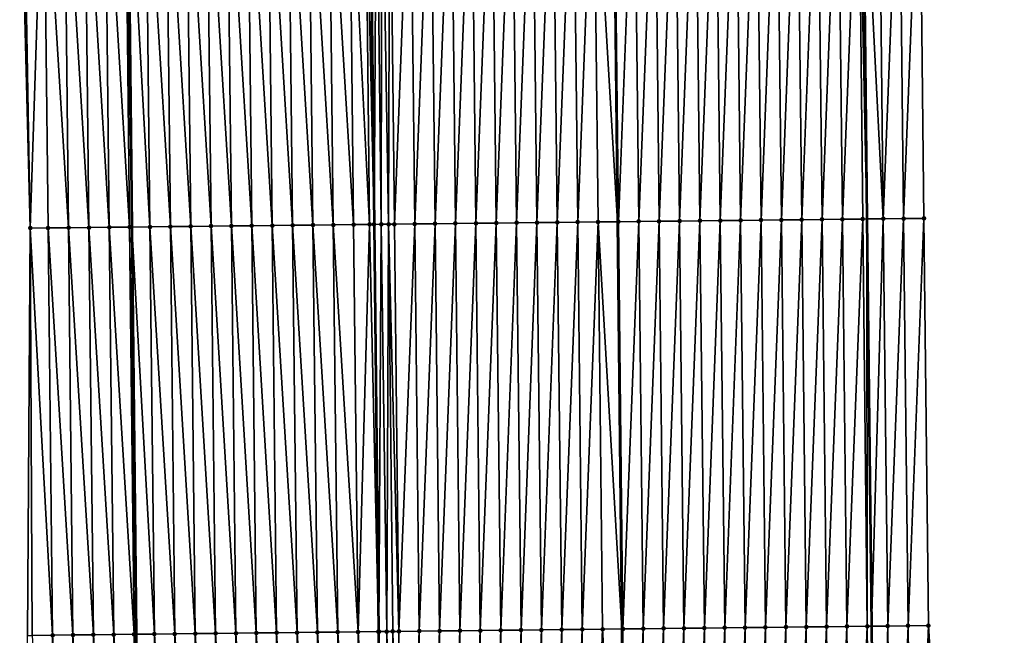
# Model space of a CAD drawing. Header units: feet. Extents: x 2010743 to 2022806, y 818705 to 837694.
# Tile 423 of 531: x 2011427 to 2011475, y 833493 to 833523. Entities that reach past the tile are written whole.
import ezdxf

# ---------------------------------------------------------------- set-up
doc = ezdxf.new("R2010")
doc.units = ezdxf.units.FT
doc.header["$MEASUREMENT"] = 0
for name, color, linetype, lineweight in [('EP_Travel Lane', 172, 'Continuous', 53), ('Road Shots', 141, 'Continuous', 100), ('STRIPING', 60, 'Continuous', 53)]:
    doc.layers.add(name, color=color, linetype=linetype, lineweight=lineweight)
doc.layers.add('I-77-MM17-21_NB-Surface-Border', color=7, linetype='Continuous')
doc.layers.add('I-77-MM17-21_NB-Surface-TIN', color=7, linetype='Continuous')

msp = doc.modelspace()

# ---------------------------------------------------------------- linework, layer by layer
at = {"layer": 'EP_Travel Lane'}
for points in [[(2011467.935, 833533.334, 291.789), (2011468.152, 833513.335, 291.797), (2011468.37, 833493.336, 291.825), (2011468.587, 833473.338, 291.882), (2011468.805, 833453.339, 291.962), (2011469.022, 833433.34, 292.039), (2011469.236, 833413.331, 292.096), (2011469.445, 833393.332, 292.206), (2011469.654, 833373.334, 292.355), (2011469.863, 833353.336, 292.527), (2011470.072, 833333.338, 292.748), (2011470.281, 833313.339, 292.886), (2011470.49, 833293.34, 292.963), (2011470.699, 833273.342, 293.131)], [(2011431.847, 833532.939, 292.065), (2011432.064, 833512.94, 292.102), (2011432.282, 833492.941, 292.104), (2011432.499, 833472.942, 292.166), (2011432.717, 833452.943, 292.243), (2011432.934, 833432.945, 292.317), (2011433.148, 833412.95, 292.397), (2011433.357, 833392.951, 292.521), (2011433.566, 833372.953, 292.667), (2011433.775, 833352.954, 292.792), (2011433.984, 833332.956, 292.983), (2011434.193, 833312.958, 293.165), (2011434.402, 833292.959, 293.292), (2011434.611, 833272.961, 293.432)]]:
    msp.add_polyline3d(points, dxfattribs=at)
at = {"layer": 'I-77-MM17-21_NB-Surface-Border', "color": 3, "linetype": 'Continuous', "lineweight": -3}
for points in [[(2011470.732, 833533.365, 291.699), (2011470.951, 833513.366, 291.699), (2011471.171, 833493.367, 291.714), (2011472.39, 833473.379, 291.724), (2011472.609, 833453.38, 291.81), (2011473.829, 833433.393, 291.851), (2011474.046, 833413.381, 291.923), (2011474.259, 833393.382, 292.017), (2011474.471, 833373.383, 292.172), (2011474.684, 833353.385, 292.357), (2011474.897, 833333.388, 292.558), (2011474.11, 833313.379, 292.728), (2011474.323, 833293.38, 292.814), (2011474.535, 833273.382, 292.978)], [(2011429.457, 833272.905, 293.298), (2011428.829, 833292.899, 293.151), (2011428.359, 833312.894, 292.999), (2011427.965, 833332.89, 292.804), (2011427.687, 833352.888, 292.606), (2011427.474, 833372.886, 292.49), (2011427.261, 833392.885, 292.347), (2011427.049, 833412.883, 292.227), (2011426.832, 833432.877, 292.127), (2011426.698, 833452.877, 292.048), (2011426.817, 833472.88, 291.984), (2011426.942, 833492.882, 291.94), (2011427.076, 833512.885, 291.937), (2011426.557, 833532.88, 291.895)]]:
    msp.add_polyline3d(points, dxfattribs=at)
at = {"layer": 'I-77-MM17-21_NB-Surface-TIN', "color": 128, "linetype": 'Continuous', "lineweight": -3}
for points in [[(2011460.952, 833513.256, 291.946), (2011461.732, 833533.266, 291.909), (2011460.732, 833533.255, 291.927)], [(2011460.952, 833513.256, 291.946), (2011461.952, 833513.267, 291.928), (2011461.732, 833533.266, 291.909)], [(2011461.952, 833513.267, 291.928), (2011462.732, 833533.277, 291.892), (2011461.732, 833533.266, 291.909)], [(2011461.952, 833513.267, 291.928), (2011462.952, 833513.278, 291.912), (2011462.732, 833533.277, 291.892)], [(2011462.952, 833513.278, 291.912), (2011463.732, 833533.288, 291.875), (2011462.732, 833533.277, 291.892)], [(2011463.952, 833513.289, 291.895), (2011463.732, 833533.288, 291.875), (2011462.952, 833513.278, 291.912)], [(2011463.952, 833513.289, 291.895), (2011464.732, 833533.299, 291.857), (2011463.732, 833533.288, 291.875)], [(2011463.952, 833513.289, 291.895), (2011464.952, 833513.3, 291.878), (2011464.732, 833533.299, 291.857)], [(2011464.952, 833513.3, 291.878), (2011465.732, 833533.31, 291.839), (2011464.732, 833533.299, 291.857)], [(2011464.952, 833513.3, 291.878), (2011465.952, 833513.311, 291.859), (2011465.732, 833533.31, 291.839)], [(2011465.952, 833513.311, 291.859), (2011466.732, 833533.321, 291.818), (2011465.732, 833533.31, 291.839)], [(2011465.952, 833513.311, 291.859), (2011466.952, 833513.322, 291.834), (2011466.732, 833533.321, 291.818)], [(2011466.952, 833513.322, 291.834), (2011467.732, 833533.332, 291.794), (2011466.732, 833533.321, 291.818)], [(2011466.952, 833513.322, 291.834), (2011467.951, 833513.333, 291.803), (2011467.732, 833533.332, 291.794)], [(2011467.732, 833533.332, 291.794), (2011468.152, 833513.335, 291.797), (2011467.935, 833533.334, 291.789)], [(2011467.951, 833513.333, 291.803), (2011468.152, 833513.335, 291.797), (2011467.732, 833533.332, 291.794)], [(2011468.951, 833513.344, 291.772), (2011468.732, 833533.343, 291.768), (2011467.935, 833533.334, 291.789)], [(2011468.951, 833513.344, 291.772), (2011467.935, 833533.334, 291.789), (2011468.152, 833513.335, 291.797)], [(2011468.951, 833513.344, 291.772), (2011469.732, 833533.354, 291.735), (2011468.732, 833533.343, 291.768)], [(2011468.951, 833513.344, 291.772), (2011469.951, 833513.355, 291.739), (2011469.732, 833533.354, 291.735)], [(2011469.951, 833513.355, 291.739), (2011470.732, 833533.365, 291.699), (2011469.732, 833533.354, 291.735)], [(2011469.951, 833513.355, 291.739), (2011470.951, 833513.366, 291.699), (2011470.732, 833533.365, 291.699)], [(2011427.076, 833512.885, 291.937), (2011426.735, 833532.882, 291.901), (2011426.557, 833532.88, 291.895)], [(2011427.076, 833512.885, 291.937), (2011427.734, 833532.893, 291.935), (2011426.735, 833532.882, 291.901)], [(2011427.954, 833512.894, 291.97), (2011427.734, 833532.893, 291.935), (2011427.076, 833512.885, 291.937)], [(2011428.954, 833512.905, 292.008), (2011428.734, 833532.904, 291.972), (2011427.734, 833532.893, 291.935)], [(2011427.954, 833512.894, 291.97), (2011428.954, 833512.905, 292.008), (2011427.734, 833532.893, 291.935)], [(2011429.954, 833512.917, 292.043), (2011429.734, 833532.915, 292.007), (2011428.734, 833532.904, 291.972)], [(2011428.954, 833512.905, 292.008), (2011429.954, 833512.917, 292.043), (2011428.734, 833532.904, 291.972)], [(2011430.954, 833512.928, 292.076), (2011430.734, 833532.926, 292.042), (2011429.734, 833532.915, 292.007)], [(2011429.954, 833512.917, 292.043), (2011430.954, 833512.928, 292.076), (2011429.734, 833532.915, 292.007)], [(2011431.954, 833512.939, 292.101), (2011431.734, 833532.937, 292.063), (2011430.734, 833532.926, 292.042)], [(2011430.954, 833512.928, 292.076), (2011431.954, 833512.939, 292.101), (2011430.734, 833532.926, 292.042)], [(2011431.734, 833532.937, 292.063), (2011432.064, 833512.94, 292.102), (2011431.847, 833532.939, 292.065)], [(2011431.954, 833512.939, 292.101), (2011432.064, 833512.94, 292.102), (2011431.734, 833532.937, 292.063)], [(2011432.954, 833512.95, 292.112), (2011432.734, 833532.948, 292.076), (2011431.847, 833532.939, 292.065)], [(2011432.954, 833512.95, 292.112), (2011431.847, 833532.939, 292.065), (2011432.064, 833512.94, 292.102)], [(2011433.954, 833512.961, 292.126), (2011433.734, 833532.959, 292.092), (2011432.734, 833532.948, 292.076)], [(2011432.954, 833512.95, 292.112), (2011433.954, 833512.961, 292.126), (2011432.734, 833532.948, 292.076)], [(2011434.953, 833512.972, 292.141), (2011434.734, 833532.97, 292.106), (2011433.734, 833532.959, 292.092)], [(2011433.954, 833512.961, 292.126), (2011434.953, 833512.972, 292.141), (2011433.734, 833532.959, 292.092)], [(2011435.953, 833512.983, 292.15), (2011435.734, 833532.981, 292.116), (2011434.734, 833532.97, 292.106)], [(2011434.953, 833512.972, 292.141), (2011435.953, 833512.983, 292.15), (2011434.734, 833532.97, 292.106)], [(2011436.953, 833512.993, 292.157), (2011436.734, 833532.992, 292.126), (2011435.734, 833532.981, 292.116)], [(2011435.953, 833512.983, 292.15), (2011436.953, 833512.993, 292.157), (2011435.734, 833532.981, 292.116)], [(2011437.953, 833513.004, 292.164), (2011437.734, 833533.003, 292.137), (2011436.734, 833532.992, 292.126)], [(2011436.953, 833512.993, 292.157), (2011437.953, 833513.004, 292.164), (2011436.734, 833532.992, 292.126)], [(2011438.953, 833513.015, 292.172), (2011438.734, 833533.014, 292.145), (2011437.734, 833533.003, 292.137)], [(2011437.953, 833513.004, 292.164), (2011438.953, 833513.015, 292.172), (2011437.734, 833533.003, 292.137)], [(2011439.953, 833513.026, 292.183), (2011439.734, 833533.025, 292.155), (2011438.734, 833533.014, 292.145)], [(2011438.953, 833513.015, 292.172), (2011439.953, 833513.026, 292.183), (2011438.734, 833533.014, 292.145)], [(2011440.953, 833513.037, 292.195), (2011440.734, 833533.036, 292.17), (2011439.734, 833533.025, 292.155)], [(2011439.953, 833513.026, 292.183), (2011440.953, 833513.037, 292.195), (2011439.734, 833533.025, 292.155)], [(2011441.953, 833513.048, 292.212), (2011441.734, 833533.047, 292.188), (2011440.734, 833533.036, 292.17)], [(2011440.953, 833513.037, 292.195), (2011441.953, 833513.048, 292.212), (2011440.734, 833533.036, 292.17)], [(2011442.953, 833513.059, 292.226), (2011442.734, 833533.058, 292.205), (2011441.734, 833533.047, 292.188)], [(2011441.953, 833513.048, 292.212), (2011442.953, 833513.059, 292.226), (2011441.734, 833533.047, 292.188)], [(2011443.735, 833513.068, 292.233), (2011443.524, 833533.067, 292.214), (2011442.734, 833533.058, 292.205)], [(2011442.953, 833513.059, 292.226), (2011443.735, 833513.068, 292.233), (2011442.734, 833533.058, 292.205)], [(2011443.524, 833533.067, 292.214), (2011443.953, 833513.07, 292.234), (2011443.734, 833533.069, 292.215)], [(2011443.735, 833513.068, 292.233), (2011443.953, 833513.07, 292.234), (2011443.524, 833533.067, 292.214)], [(2011444.072, 833533.073, 292.216), (2011443.734, 833533.069, 292.215), (2011443.953, 833513.07, 292.234)], [(2011444.311, 833513.074, 292.235), (2011444.072, 833533.073, 292.216), (2011443.953, 833513.07, 292.234)], [(2011444.311, 833513.074, 292.235), (2011444.34, 833533.076, 292.216), (2011444.072, 833533.073, 292.216)], [(2011444.311, 833513.074, 292.235), (2011444.665, 833513.078, 292.234), (2011444.34, 833533.076, 292.216)], [(2011444.665, 833513.078, 292.234), (2011444.733, 833533.08, 292.212), (2011444.34, 833533.076, 292.216)], [(2011444.665, 833513.078, 292.234), (2011444.953, 833513.081, 292.232), (2011444.733, 833533.08, 292.212)], [(2011444.953, 833513.081, 292.232), (2011445.733, 833533.091, 292.196), (2011444.733, 833533.08, 292.212)], [(2011444.953, 833513.081, 292.232), (2011445.953, 833513.092, 292.218), (2011445.733, 833533.091, 292.196)], [(2011445.953, 833513.092, 292.218), (2011446.733, 833533.102, 292.179), (2011445.733, 833533.091, 292.196)], [(2011445.953, 833513.092, 292.218), (2011446.953, 833513.103, 292.201), (2011446.733, 833533.102, 292.179)], [(2011446.953, 833513.103, 292.201), (2011447.733, 833533.113, 292.16), (2011446.733, 833533.102, 292.179)], [(2011446.953, 833513.103, 292.201), (2011447.953, 833513.114, 292.183), (2011447.733, 833533.113, 292.16)], [(2011447.953, 833513.114, 292.183), (2011448.733, 833533.124, 292.143), (2011447.733, 833533.113, 292.16)], [(2011447.953, 833513.114, 292.183), (2011448.953, 833513.125, 292.167), (2011448.733, 833533.124, 292.143)], [(2011448.953, 833513.125, 292.167), (2011449.733, 833533.135, 292.129), (2011448.733, 833533.124, 292.143)], [(2011448.953, 833513.125, 292.167), (2011449.953, 833513.136, 292.152), (2011449.733, 833533.135, 292.129)], [(2011449.953, 833513.136, 292.152), (2011450.733, 833533.146, 292.113), (2011449.733, 833533.135, 292.129)], [(2011449.953, 833513.136, 292.152), (2011450.952, 833513.147, 292.135), (2011450.733, 833533.146, 292.113)], [(2011450.952, 833513.147, 292.135), (2011451.733, 833533.157, 292.096), (2011450.733, 833533.146, 292.113)], [(2011450.952, 833513.147, 292.135), (2011451.952, 833513.158, 292.118), (2011451.733, 833533.157, 292.096)], [(2011451.952, 833513.158, 292.118), (2011452.733, 833533.168, 292.082), (2011451.733, 833533.157, 292.096)], [(2011451.952, 833513.158, 292.118), (2011452.952, 833513.169, 292.105), (2011452.733, 833533.168, 292.082)], [(2011452.952, 833513.169, 292.105), (2011453.733, 833533.179, 292.071), (2011452.733, 833533.168, 292.082)], [(2011452.952, 833513.169, 292.105), (2011453.952, 833513.18, 292.094), (2011453.733, 833533.179, 292.071)], [(2011453.952, 833513.18, 292.094), (2011454.733, 833533.19, 292.058), (2011453.733, 833533.179, 292.071)], [(2011453.952, 833513.18, 292.094), (2011454.952, 833513.191, 292.082), (2011454.733, 833533.19, 292.058)], [(2011454.733, 833533.19, 292.058), (2011455.909, 833513.201, 292.061), (2011455.692, 833533.2, 292.038)], [(2011454.952, 833513.191, 292.082), (2011455.909, 833513.201, 292.061), (2011454.733, 833533.19, 292.058)], [(2011455.952, 833513.202, 292.06), (2011455.733, 833533.201, 292.038), (2011455.692, 833533.2, 292.038)], [(2011455.952, 833513.202, 292.06), (2011455.692, 833533.2, 292.038), (2011455.909, 833513.201, 292.061)], [(2011455.952, 833513.202, 292.06), (2011456.733, 833533.212, 292.012), (2011455.733, 833533.201, 292.038)], [(2011455.952, 833513.202, 292.06), (2011456.952, 833513.213, 292.032), (2011456.733, 833533.212, 292.012)], [(2011456.952, 833513.213, 292.032), (2011457.733, 833533.222, 291.985), (2011456.733, 833533.212, 292.012)], [(2011456.952, 833513.213, 292.032), (2011457.952, 833513.224, 292.005), (2011457.733, 833533.222, 291.985)], [(2011457.952, 833513.224, 292.005), (2011458.733, 833533.233, 291.962), (2011457.733, 833533.222, 291.985)], [(2011457.952, 833513.224, 292.005), (2011458.952, 833513.235, 291.985), (2011458.733, 833533.233, 291.962)], [(2011458.952, 833513.235, 291.985), (2011459.733, 833533.244, 291.944), (2011458.733, 833533.233, 291.962)], [(2011458.952, 833513.235, 291.985), (2011459.952, 833513.246, 291.966), (2011459.733, 833533.244, 291.944)], [(2011459.952, 833513.246, 291.966), (2011460.732, 833533.255, 291.927), (2011459.733, 833533.244, 291.944)], [(2011459.952, 833513.246, 291.966), (2011460.952, 833513.256, 291.946), (2011460.732, 833533.255, 291.927)], [(2011434.173, 833492.962, 292.125), (2011433.954, 833512.961, 292.126), (2011432.954, 833512.95, 292.112)], [(2011435.173, 833492.973, 292.14), (2011434.953, 833512.972, 292.141), (2011433.954, 833512.961, 292.126)], [(2011434.173, 833492.962, 292.125), (2011435.173, 833492.973, 292.14), (2011433.954, 833512.961, 292.126)], [(2011436.173, 833492.984, 292.153), (2011435.953, 833512.983, 292.15), (2011434.953, 833512.972, 292.141)], [(2011435.173, 833492.973, 292.14), (2011436.173, 833492.984, 292.153), (2011434.953, 833512.972, 292.141)], [(2011437.173, 833492.995, 292.163), (2011436.953, 833512.993, 292.157), (2011435.953, 833512.983, 292.15)], [(2011436.173, 833492.984, 292.153), (2011437.173, 833492.995, 292.163), (2011435.953, 833512.983, 292.15)], [(2011438.173, 833493.006, 292.174), (2011437.953, 833513.004, 292.164), (2011436.953, 833512.993, 292.157)], [(2011437.173, 833492.995, 292.163), (2011438.173, 833493.006, 292.174), (2011436.953, 833512.993, 292.157)], [(2011439.173, 833493.017, 292.184), (2011438.953, 833513.015, 292.172), (2011437.953, 833513.004, 292.164)], [(2011438.173, 833493.006, 292.174), (2011439.173, 833493.017, 292.184), (2011437.953, 833513.004, 292.164)], [(2011440.173, 833493.028, 292.192), (2011439.953, 833513.026, 292.183), (2011438.953, 833513.015, 292.172)], [(2011439.173, 833493.017, 292.184), (2011440.173, 833493.028, 292.192), (2011438.953, 833513.015, 292.172)], [(2011441.173, 833493.039, 292.205), (2011440.953, 833513.037, 292.195), (2011439.953, 833513.026, 292.183)], [(2011440.173, 833493.028, 292.192), (2011441.173, 833493.039, 292.205), (2011439.953, 833513.026, 292.183)], [(2011442.172, 833493.05, 292.22), (2011441.953, 833513.048, 292.212), (2011440.953, 833513.037, 292.195)], [(2011441.173, 833493.039, 292.205), (2011442.172, 833493.05, 292.22), (2011440.953, 833513.037, 292.195)], [(2011443.172, 833493.061, 292.236), (2011442.953, 833513.059, 292.226), (2011441.953, 833513.048, 292.212)], [(2011442.172, 833493.05, 292.22), (2011443.172, 833493.061, 292.236), (2011441.953, 833513.048, 292.212)], [(2011443.172, 833493.061, 292.236), (2011443.735, 833513.068, 292.233), (2011442.953, 833513.059, 292.226)], [(2011443.172, 833493.061, 292.236), (2011444.172, 833493.072, 292.249), (2011443.735, 833513.068, 292.233)], [(2011443.735, 833513.068, 292.233), (2011444.172, 833493.072, 292.249), (2011443.953, 833513.07, 292.234)], [(2011444.193, 833493.072, 292.249), (2011444.311, 833513.074, 292.235), (2011443.953, 833513.07, 292.234)], [(2011444.193, 833493.072, 292.249), (2011443.953, 833513.07, 292.234), (2011444.172, 833493.072, 292.249)], [(2011444.193, 833493.072, 292.249), (2011444.574, 833493.076, 292.25), (2011444.311, 833513.074, 292.235)], [(2011444.574, 833493.076, 292.25), (2011444.665, 833513.078, 292.234), (2011444.311, 833513.074, 292.235)], [(2011444.574, 833493.076, 292.25), (2011444.873, 833493.079, 292.25), (2011444.665, 833513.078, 292.234)], [(2011445.172, 833493.083, 292.248), (2011444.953, 833513.081, 292.232), (2011444.665, 833513.078, 292.234)], [(2011444.873, 833493.079, 292.25), (2011445.172, 833493.083, 292.248), (2011444.665, 833513.078, 292.234)], [(2011445.172, 833493.083, 292.248), (2011445.953, 833513.092, 292.218), (2011444.953, 833513.081, 292.232)], [(2011445.172, 833493.083, 292.248), (2011446.172, 833493.094, 292.234), (2011445.953, 833513.092, 292.218)], [(2011446.172, 833493.094, 292.234), (2011446.953, 833513.103, 292.201), (2011445.953, 833513.092, 292.218)], [(2011446.172, 833493.094, 292.234), (2011447.172, 833493.104, 292.217), (2011446.953, 833513.103, 292.201)], [(2011447.172, 833493.104, 292.217), (2011447.953, 833513.114, 292.183), (2011446.953, 833513.103, 292.201)], [(2011447.172, 833493.104, 292.217), (2011448.172, 833493.115, 292.201), (2011447.953, 833513.114, 292.183)], [(2011448.172, 833493.115, 292.201), (2011448.953, 833513.125, 292.167), (2011447.953, 833513.114, 292.183)], [(2011448.172, 833493.115, 292.201), (2011449.172, 833493.126, 292.187), (2011448.953, 833513.125, 292.167)], [(2011449.172, 833493.126, 292.187), (2011449.953, 833513.136, 292.152), (2011448.953, 833513.125, 292.167)], [(2011449.172, 833493.126, 292.187), (2011450.172, 833493.137, 292.173), (2011449.953, 833513.136, 292.152)], [(2011450.172, 833493.137, 292.173), (2011450.952, 833513.147, 292.135), (2011449.953, 833513.136, 292.152)], [(2011450.172, 833493.137, 292.173), (2011451.172, 833493.148, 292.158), (2011450.952, 833513.147, 292.135)], [(2011451.172, 833493.148, 292.158), (2011451.952, 833513.158, 292.118), (2011450.952, 833513.147, 292.135)], [(2011451.172, 833493.148, 292.158), (2011452.172, 833493.159, 292.142), (2011451.952, 833513.158, 292.118)], [(2011452.172, 833493.159, 292.142), (2011452.952, 833513.169, 292.105), (2011451.952, 833513.158, 292.118)], [(2011452.172, 833493.159, 292.142), (2011453.172, 833493.17, 292.129), (2011452.952, 833513.169, 292.105)], [(2011453.172, 833493.17, 292.129), (2011453.952, 833513.18, 292.094), (2011452.952, 833513.169, 292.105)], [(2011453.172, 833493.17, 292.129), (2011454.172, 833493.181, 292.118), (2011453.952, 833513.18, 292.094)], [(2011454.172, 833493.181, 292.118), (2011454.952, 833513.191, 292.082), (2011453.952, 833513.18, 292.094)], [(2011454.172, 833493.181, 292.118), (2011455.172, 833493.192, 292.109), (2011454.952, 833513.191, 292.082)], [(2011454.952, 833513.191, 292.082), (2011456.126, 833493.203, 292.093), (2011455.909, 833513.201, 292.061)], [(2011455.172, 833493.192, 292.109), (2011456.126, 833493.203, 292.093), (2011454.952, 833513.191, 292.082)], [(2011456.172, 833493.203, 292.092), (2011455.952, 833513.202, 292.06), (2011455.909, 833513.201, 292.061)], [(2011456.172, 833493.203, 292.092), (2011455.909, 833513.201, 292.061), (2011456.126, 833493.203, 292.093)], [(2011456.172, 833493.203, 292.092), (2011456.952, 833513.213, 292.032), (2011455.952, 833513.202, 292.06)], [(2011456.172, 833493.203, 292.092), (2011457.172, 833493.214, 292.066), (2011456.952, 833513.213, 292.032)], [(2011457.172, 833493.214, 292.066), (2011457.952, 833513.224, 292.005), (2011456.952, 833513.213, 292.032)], [(2011457.172, 833493.214, 292.066), (2011458.171, 833493.225, 292.036), (2011457.952, 833513.224, 292.005)], [(2011458.171, 833493.225, 292.036), (2011458.952, 833513.235, 291.985), (2011457.952, 833513.224, 292.005)], [(2011458.171, 833493.225, 292.036), (2011459.171, 833493.236, 292.013), (2011458.952, 833513.235, 291.985)], [(2011459.171, 833493.236, 292.013), (2011459.952, 833513.246, 291.966), (2011458.952, 833513.235, 291.985)], [(2011459.171, 833493.236, 292.013), (2011460.171, 833493.247, 291.993), (2011459.952, 833513.246, 291.966)], [(2011460.171, 833493.247, 291.993), (2011460.952, 833513.256, 291.946), (2011459.952, 833513.246, 291.966)], [(2011460.171, 833493.247, 291.993), (2011461.171, 833493.258, 291.975), (2011460.952, 833513.256, 291.946)], [(2011461.171, 833493.258, 291.975), (2011461.952, 833513.267, 291.928), (2011460.952, 833513.256, 291.946)], [(2011461.171, 833493.258, 291.975), (2011462.171, 833493.269, 291.959), (2011461.952, 833513.267, 291.928)], [(2011462.171, 833493.269, 291.959), (2011462.952, 833513.278, 291.912), (2011461.952, 833513.267, 291.928)], [(2011462.171, 833493.269, 291.959), (2011463.171, 833493.28, 291.943), (2011462.952, 833513.278, 291.912)], [(2011463.171, 833493.28, 291.943), (2011463.952, 833513.289, 291.895), (2011462.952, 833513.278, 291.912)], [(2011463.171, 833493.28, 291.943), (2011464.171, 833493.291, 291.927), (2011463.952, 833513.289, 291.895)], [(2011464.171, 833493.291, 291.927), (2011464.952, 833513.3, 291.878), (2011463.952, 833513.289, 291.895)], [(2011464.171, 833493.291, 291.927), (2011465.171, 833493.301, 291.91), (2011464.952, 833513.3, 291.878)], [(2011465.171, 833493.301, 291.91), (2011465.952, 833513.311, 291.859), (2011464.952, 833513.3, 291.878)], [(2011465.171, 833493.301, 291.91), (2011466.171, 833493.312, 291.89), (2011465.952, 833513.311, 291.859)], [(2011466.171, 833493.312, 291.89), (2011466.952, 833513.322, 291.834), (2011465.952, 833513.311, 291.859)], [(2011466.171, 833493.312, 291.89), (2011467.171, 833493.323, 291.864), (2011466.952, 833513.322, 291.834)], [(2011467.171, 833493.323, 291.864), (2011467.951, 833513.333, 291.803), (2011466.952, 833513.322, 291.834)], [(2011467.171, 833493.323, 291.864), (2011468.171, 833493.334, 291.832), (2011467.951, 833513.333, 291.803)], [(2011468.171, 833493.334, 291.832), (2011468.152, 833513.335, 291.797), (2011467.951, 833513.333, 291.803)], [(2011468.951, 833513.344, 291.772), (2011468.152, 833513.335, 291.797), (2011468.37, 833493.336, 291.825)], [(2011468.171, 833493.334, 291.832), (2011468.37, 833493.336, 291.825), (2011468.152, 833513.335, 291.797)], [(2011469.171, 833493.345, 291.797), (2011468.951, 833513.344, 291.772), (2011468.37, 833493.336, 291.825)], [(2011469.171, 833493.345, 291.797), (2011469.951, 833513.355, 291.739), (2011468.951, 833513.344, 291.772)], [(2011469.171, 833493.345, 291.797), (2011470.171, 833493.356, 291.758), (2011469.951, 833513.355, 291.739)], [(2011470.171, 833493.356, 291.758), (2011470.951, 833513.366, 291.699), (2011469.951, 833513.355, 291.739)], [(2011470.171, 833493.356, 291.758), (2011471.171, 833493.367, 291.714), (2011470.951, 833513.366, 291.699)], [(2011427.173, 833492.885, 291.948), (2011427.076, 833512.885, 291.937), (2011426.942, 833492.882, 291.94)], [(2011428.173, 833492.896, 291.983), (2011427.954, 833512.894, 291.97), (2011427.076, 833512.885, 291.937)], [(2011427.173, 833492.885, 291.948), (2011428.173, 833492.896, 291.983), (2011427.076, 833512.885, 291.937)], [(2011429.173, 833492.907, 292.02), (2011428.954, 833512.905, 292.008), (2011427.954, 833512.894, 291.97)], [(2011428.173, 833492.896, 291.983), (2011429.173, 833492.907, 292.02), (2011427.954, 833512.894, 291.97)], [(2011430.173, 833492.918, 292.048), (2011429.954, 833512.917, 292.043), (2011428.954, 833512.905, 292.008)], [(2011429.173, 833492.907, 292.02), (2011430.173, 833492.918, 292.048), (2011428.954, 833512.905, 292.008)], [(2011431.173, 833492.929, 292.08), (2011430.954, 833512.928, 292.076), (2011429.954, 833512.917, 292.043)], [(2011430.173, 833492.918, 292.048), (2011431.173, 833492.929, 292.08), (2011429.954, 833512.917, 292.043)], [(2011432.173, 833492.94, 292.103), (2011431.954, 833512.939, 292.101), (2011430.954, 833512.928, 292.076)], [(2011431.173, 833492.929, 292.08), (2011432.173, 833492.94, 292.103), (2011430.954, 833512.928, 292.076)], [(2011431.954, 833512.939, 292.101), (2011432.282, 833492.941, 292.104), (2011432.064, 833512.94, 292.102)], [(2011432.173, 833492.94, 292.103), (2011432.282, 833492.941, 292.104), (2011431.954, 833512.939, 292.101)], [(2011433.173, 833492.951, 292.114), (2011432.954, 833512.95, 292.112), (2011432.064, 833512.94, 292.102)], [(2011433.173, 833492.951, 292.114), (2011432.064, 833512.94, 292.102), (2011432.282, 833492.941, 292.104)], [(2011433.173, 833492.951, 292.114), (2011434.173, 833492.962, 292.125), (2011432.954, 833512.95, 292.112)], [(2011449.391, 833473.128, 292.24), (2011450.172, 833493.137, 292.173), (2011449.172, 833493.126, 292.187)], [(2011449.391, 833473.128, 292.24), (2011450.391, 833473.139, 292.227), (2011450.172, 833493.137, 292.173)], [(2011450.391, 833473.139, 292.227), (2011451.172, 833493.148, 292.158), (2011450.172, 833493.137, 292.173)], [(2011450.391, 833473.139, 292.227), (2011451.391, 833473.15, 292.211), (2011451.172, 833493.148, 292.158)], [(2011451.391, 833473.15, 292.211), (2011452.172, 833493.159, 292.142), (2011451.172, 833493.148, 292.158)], [(2011451.391, 833473.15, 292.211), (2011452.391, 833473.16, 292.196), (2011452.172, 833493.159, 292.142)], [(2011452.391, 833473.16, 292.196), (2011453.172, 833493.17, 292.129), (2011452.172, 833493.159, 292.142)], [(2011452.391, 833473.16, 292.196), (2011453.391, 833473.171, 292.187), (2011453.172, 833493.17, 292.129)], [(2011453.391, 833473.171, 292.187), (2011454.172, 833493.181, 292.118), (2011453.172, 833493.17, 292.129)], [(2011453.391, 833473.171, 292.187), (2011454.391, 833473.182, 292.176), (2011454.172, 833493.181, 292.118)], [(2011454.391, 833473.182, 292.176), (2011455.172, 833493.192, 292.109), (2011454.172, 833493.181, 292.118)], [(2011454.391, 833473.182, 292.176), (2011455.391, 833473.193, 292.161), (2011455.172, 833493.192, 292.109)], [(2011455.172, 833493.192, 292.109), (2011456.344, 833473.204, 292.144), (2011456.126, 833493.203, 292.093)], [(2011455.391, 833473.193, 292.161), (2011456.344, 833473.204, 292.144), (2011455.172, 833493.192, 292.109)], [(2011456.391, 833473.204, 292.144), (2011456.126, 833493.203, 292.093), (2011456.344, 833473.204, 292.144)], [(2011456.391, 833473.204, 292.144), (2011456.172, 833493.203, 292.092), (2011456.126, 833493.203, 292.093)], [(2011456.391, 833473.204, 292.144), (2011457.172, 833493.214, 292.066), (2011456.172, 833493.203, 292.092)], [(2011456.391, 833473.204, 292.144), (2011457.391, 833473.215, 292.12), (2011457.172, 833493.214, 292.066)], [(2011457.391, 833473.215, 292.12), (2011458.171, 833493.225, 292.036), (2011457.172, 833493.214, 292.066)], [(2011457.391, 833473.215, 292.12), (2011458.391, 833473.226, 292.089), (2011458.171, 833493.225, 292.036)], [(2011458.391, 833473.226, 292.089), (2011459.171, 833493.236, 292.013), (2011458.171, 833493.225, 292.036)], [(2011458.391, 833473.226, 292.089), (2011459.391, 833473.237, 292.07), (2011459.171, 833493.236, 292.013)], [(2011459.391, 833473.237, 292.07), (2011460.171, 833493.247, 291.993), (2011459.171, 833493.236, 292.013)], [(2011459.391, 833473.237, 292.07), (2011460.391, 833473.248, 292.051), (2011460.171, 833493.247, 291.993)], [(2011460.391, 833473.248, 292.051), (2011461.171, 833493.258, 291.975), (2011460.171, 833493.247, 291.993)], [(2011460.391, 833473.248, 292.051), (2011461.391, 833473.259, 292.031), (2011461.171, 833493.258, 291.975)], [(2011461.391, 833473.259, 292.031), (2011462.171, 833493.269, 291.959), (2011461.171, 833493.258, 291.975)], [(2011461.391, 833473.259, 292.031), (2011462.391, 833473.27, 292.011), (2011462.171, 833493.269, 291.959)], [(2011462.391, 833473.27, 292.011), (2011463.171, 833493.28, 291.943), (2011462.171, 833493.269, 291.959)], [(2011462.391, 833473.27, 292.011), (2011463.391, 833473.281, 291.995), (2011463.171, 833493.28, 291.943)], [(2011463.391, 833473.281, 291.995), (2011464.171, 833493.291, 291.927), (2011463.171, 833493.28, 291.943)], [(2011463.391, 833473.281, 291.995), (2011464.391, 833473.292, 291.982), (2011464.171, 833493.291, 291.927)], [(2011464.391, 833473.292, 291.982), (2011465.171, 833493.301, 291.91), (2011464.171, 833493.291, 291.927)], [(2011464.391, 833473.292, 291.982), (2011465.39, 833473.303, 291.964), (2011465.171, 833493.301, 291.91)], [(2011465.39, 833473.303, 291.964), (2011466.171, 833493.312, 291.89), (2011465.171, 833493.301, 291.91)], [(2011465.39, 833473.303, 291.964), (2011466.39, 833473.314, 291.942), (2011466.171, 833493.312, 291.89)], [(2011466.39, 833473.314, 291.942), (2011467.171, 833493.323, 291.864), (2011466.171, 833493.312, 291.89)], [(2011466.39, 833473.314, 291.942), (2011467.39, 833473.325, 291.919), (2011467.171, 833493.323, 291.864)], [(2011467.39, 833473.325, 291.919), (2011468.171, 833493.334, 291.832), (2011467.171, 833493.323, 291.864)], [(2011467.39, 833473.325, 291.919), (2011468.39, 833473.336, 291.89), (2011468.171, 833493.334, 291.832)], [(2011468.39, 833473.336, 291.89), (2011468.37, 833493.336, 291.825), (2011468.171, 833493.334, 291.832)], [(2011469.171, 833493.345, 291.797), (2011468.37, 833493.336, 291.825), (2011468.587, 833473.338, 291.882)], [(2011468.39, 833473.336, 291.89), (2011468.587, 833473.338, 291.882), (2011468.37, 833493.336, 291.825)], [(2011469.39, 833473.346, 291.853), (2011469.171, 833493.345, 291.797), (2011468.587, 833473.338, 291.882)], [(2011469.39, 833473.346, 291.853), (2011470.171, 833493.356, 291.758), (2011469.171, 833493.345, 291.797)], [(2011469.39, 833473.346, 291.853), (2011470.39, 833473.357, 291.811), (2011470.171, 833493.356, 291.758)], [(2011470.39, 833473.357, 291.811), (2011471.171, 833493.367, 291.714), (2011470.171, 833493.356, 291.758)], [(2011470.39, 833473.357, 291.811), (2011471.39, 833473.368, 291.767), (2011471.171, 833493.367, 291.714)], [(2011471.39, 833473.368, 291.767), (2011472.39, 833473.379, 291.724), (2011471.171, 833493.367, 291.714)], [(2011428.393, 833472.897, 292.038), (2011428.173, 833492.896, 291.983), (2011427.173, 833492.885, 291.948)], [(2011429.393, 833472.908, 292.073), (2011429.173, 833492.907, 292.02), (2011428.173, 833492.896, 291.983)], [(2011428.393, 833472.897, 292.038), (2011429.393, 833472.908, 292.073), (2011428.173, 833492.896, 291.983)], [(2011430.393, 833472.919, 292.106), (2011430.173, 833492.918, 292.048), (2011429.173, 833492.907, 292.02)], [(2011429.393, 833472.908, 292.073), (2011430.393, 833472.919, 292.106), (2011429.173, 833492.907, 292.02)], [(2011431.393, 833472.93, 292.144), (2011431.173, 833492.929, 292.08), (2011430.173, 833492.918, 292.048)], [(2011430.393, 833472.919, 292.106), (2011431.393, 833472.93, 292.144), (2011430.173, 833492.918, 292.048)], [(2011432.392, 833472.941, 292.165), (2011432.173, 833492.94, 292.103), (2011431.173, 833492.929, 292.08)], [(2011431.393, 833472.93, 292.144), (2011432.392, 833472.941, 292.165), (2011431.173, 833492.929, 292.08)], [(2011432.173, 833492.94, 292.103), (2011432.499, 833472.942, 292.166), (2011432.282, 833492.941, 292.104)], [(2011432.392, 833472.941, 292.165), (2011432.499, 833472.942, 292.166), (2011432.173, 833492.94, 292.103)], [(2011433.392, 833472.952, 292.178), (2011433.173, 833492.951, 292.114), (2011432.282, 833492.941, 292.104)], [(2011433.392, 833472.952, 292.178), (2011432.282, 833492.941, 292.104), (2011432.499, 833472.942, 292.166)], [(2011434.392, 833472.963, 292.192), (2011434.173, 833492.962, 292.125), (2011433.173, 833492.951, 292.114)], [(2011433.392, 833472.952, 292.178), (2011434.392, 833472.963, 292.192), (2011433.173, 833492.951, 292.114)], [(2011435.392, 833472.974, 292.205), (2011435.173, 833492.973, 292.14), (2011434.173, 833492.962, 292.125)], [(2011434.392, 833472.963, 292.192), (2011435.392, 833472.974, 292.205), (2011434.173, 833492.962, 292.125)], [(2011436.392, 833472.985, 292.215), (2011436.173, 833492.984, 292.153), (2011435.173, 833492.973, 292.14)], [(2011435.392, 833472.974, 292.205), (2011436.392, 833472.985, 292.215), (2011435.173, 833492.973, 292.14)], [(2011437.392, 833472.996, 292.225), (2011437.173, 833492.995, 292.163), (2011436.173, 833492.984, 292.153)], [(2011436.392, 833472.985, 292.215), (2011437.392, 833472.996, 292.225), (2011436.173, 833492.984, 292.153)], [(2011438.392, 833473.007, 292.236), (2011438.173, 833493.006, 292.174), (2011437.173, 833492.995, 292.163)], [(2011437.392, 833472.996, 292.225), (2011438.392, 833473.007, 292.236), (2011437.173, 833492.995, 292.163)], [(2011439.392, 833473.018, 292.245), (2011439.173, 833493.017, 292.184), (2011438.173, 833493.006, 292.174)], [(2011438.392, 833473.007, 292.236), (2011439.392, 833473.018, 292.245), (2011438.173, 833493.006, 292.174)], [(2011440.392, 833473.029, 292.255), (2011440.173, 833493.028, 292.192), (2011439.173, 833493.017, 292.184)], [(2011439.392, 833473.018, 292.245), (2011440.392, 833473.029, 292.255), (2011439.173, 833493.017, 292.184)], [(2011441.392, 833473.04, 292.266), (2011441.173, 833493.039, 292.205), (2011440.173, 833493.028, 292.192)], [(2011440.392, 833473.029, 292.255), (2011441.392, 833473.04, 292.266), (2011440.173, 833493.028, 292.192)], [(2011442.392, 833473.051, 292.282), (2011442.172, 833493.05, 292.22), (2011441.173, 833493.039, 292.205)], [(2011441.392, 833473.04, 292.266), (2011442.392, 833473.051, 292.282), (2011441.173, 833493.039, 292.205)], [(2011443.392, 833473.062, 292.299), (2011443.172, 833493.061, 292.236), (2011442.172, 833493.05, 292.22)], [(2011442.392, 833473.051, 292.282), (2011443.392, 833473.062, 292.299), (2011442.172, 833493.05, 292.22)], [(2011444.34, 833473.072, 292.309), (2011444.172, 833493.072, 292.249), (2011443.172, 833493.061, 292.236)], [(2011443.392, 833473.062, 292.299), (2011444.34, 833473.072, 292.309), (2011443.172, 833493.061, 292.236)], [(2011444.193, 833493.072, 292.249), (2011444.172, 833493.072, 292.249), (2011444.392, 833473.073, 292.31)], [(2011444.34, 833473.072, 292.309), (2011444.392, 833473.073, 292.31), (2011444.172, 833493.072, 292.249)], [(2011444.193, 833493.072, 292.249), (2011444.392, 833473.073, 292.31), (2011444.574, 833493.076, 292.25)], [(2011444.841, 833473.078, 292.313), (2011444.574, 833493.076, 292.25), (2011444.392, 833473.073, 292.31)], [(2011445.03, 833473.08, 292.312), (2011444.873, 833493.079, 292.25), (2011444.574, 833493.076, 292.25)], [(2011444.841, 833473.078, 292.313), (2011445.03, 833473.08, 292.312), (2011444.574, 833493.076, 292.25)], [(2011445.392, 833473.084, 292.308), (2011445.172, 833493.083, 292.248), (2011444.873, 833493.079, 292.25)], [(2011445.03, 833473.08, 292.312), (2011445.392, 833473.084, 292.308), (2011444.873, 833493.079, 292.25)], [(2011445.392, 833473.084, 292.308), (2011446.172, 833493.094, 292.234), (2011445.172, 833493.083, 292.248)], [(2011445.392, 833473.084, 292.308), (2011446.392, 833473.095, 292.29), (2011446.172, 833493.094, 292.234)], [(2011446.392, 833473.095, 292.29), (2011447.172, 833493.104, 292.217), (2011446.172, 833493.094, 292.234)], [(2011446.392, 833473.095, 292.29), (2011447.392, 833473.106, 292.272), (2011447.172, 833493.104, 292.217)], [(2011447.392, 833473.106, 292.272), (2011448.172, 833493.115, 292.201), (2011447.172, 833493.104, 292.217)], [(2011447.392, 833473.106, 292.272), (2011448.392, 833473.117, 292.255), (2011448.172, 833493.115, 292.201)], [(2011448.392, 833473.117, 292.255), (2011449.172, 833493.126, 292.187), (2011448.172, 833493.115, 292.201)], [(2011448.392, 833473.117, 292.255), (2011449.391, 833473.128, 292.24), (2011449.172, 833493.126, 292.187)]]:
    msp.add_3dface(points, dxfattribs=at)
at = {"layer": 'Road Shots', "lineweight": 100}
for p in [(2011433.954, 833512.961, 292.126), (2011434.953, 833512.972, 292.141), (2011435.953, 833512.983, 292.15), (2011436.953, 833512.993, 292.157), (2011437.953, 833513.004, 292.164), (2011438.953, 833513.015, 292.172), (2011439.953, 833513.026, 292.183), (2011440.953, 833513.037, 292.195), (2011441.953, 833513.048, 292.212), (2011442.953, 833513.059, 292.226), (2011443.735, 833513.068, 292.233), (2011443.953, 833513.07, 292.234), (2011444.311, 833513.074, 292.235), (2011444.665, 833513.078, 292.234), (2011444.953, 833513.081, 292.232), (2011445.953, 833513.092, 292.218), (2011446.953, 833513.103, 292.201), (2011447.953, 833513.114, 292.183), (2011448.953, 833513.125, 292.167), (2011449.953, 833513.136, 292.152), (2011450.952, 833513.147, 292.135), (2011451.952, 833513.158, 292.118), (2011452.952, 833513.169, 292.105), (2011453.952, 833513.18, 292.094), (2011454.952, 833513.191, 292.082), (2011455.952, 833513.202, 292.06), (2011456.952, 833513.213, 292.032), (2011457.952, 833513.224, 292.005), (2011458.952, 833513.235, 291.985), (2011459.952, 833513.246, 291.966), (2011460.952, 833513.256, 291.946), (2011461.952, 833513.267, 291.928), (2011462.952, 833513.278, 291.912), (2011463.952, 833513.289, 291.895), (2011464.952, 833513.3, 291.878), (2011465.952, 833513.311, 291.859), (2011466.952, 833513.322, 291.834), (2011467.951, 833513.333, 291.803), (2011468.951, 833513.344, 291.772), (2011469.951, 833513.355, 291.739), (2011470.951, 833513.366, 291.699), (2011427.076, 833512.885, 291.937), (2011427.954, 833512.894, 291.97), (2011428.954, 833512.905, 292.008), (2011429.954, 833512.917, 292.043), (2011430.954, 833512.928, 292.076), (2011431.954, 833512.939, 292.101), (2011432.954, 833512.95, 292.112), (2011450.172, 833493.137, 292.173), (2011451.172, 833493.148, 292.158), (2011452.172, 833493.159, 292.142), (2011453.172, 833493.17, 292.129), (2011454.172, 833493.181, 292.118), (2011455.172, 833493.192, 292.109), (2011456.172, 833493.203, 292.092), (2011457.172, 833493.214, 292.066), (2011458.171, 833493.225, 292.036), (2011459.171, 833493.236, 292.013), (2011460.171, 833493.247, 291.993), (2011461.171, 833493.258, 291.975), (2011462.171, 833493.269, 291.959), (2011463.171, 833493.28, 291.943), (2011464.171, 833493.291, 291.927), (2011465.171, 833493.301, 291.91), (2011466.171, 833493.312, 291.89), (2011467.171, 833493.323, 291.864), (2011468.171, 833493.334, 291.832), (2011469.171, 833493.345, 291.797), (2011470.171, 833493.356, 291.758), (2011471.171, 833493.367, 291.714), (2011428.173, 833492.896, 291.983), (2011429.173, 833492.907, 292.02), (2011430.173, 833492.918, 292.048), (2011431.173, 833492.929, 292.08), (2011432.173, 833492.94, 292.103), (2011433.173, 833492.951, 292.114), (2011434.173, 833492.962, 292.125), (2011435.173, 833492.973, 292.14), (2011436.173, 833492.984, 292.153), (2011437.173, 833492.995, 292.163), (2011438.173, 833493.006, 292.174), (2011439.173, 833493.017, 292.184), (2011440.173, 833493.028, 292.192), (2011441.173, 833493.039, 292.205), (2011442.172, 833493.05, 292.22), (2011443.172, 833493.061, 292.236), (2011444.172, 833493.072, 292.249), (2011444.193, 833493.072, 292.249), (2011444.574, 833493.076, 292.25), (2011444.873, 833493.079, 292.25), (2011445.172, 833493.083, 292.248), (2011446.172, 833493.094, 292.234), (2011447.172, 833493.104, 292.217), (2011448.172, 833493.115, 292.201), (2011449.172, 833493.126, 292.187)]:
    msp.add_point(p, dxfattribs=at)
at = {"layer": 'STRIPING'}
for points in [[(2011443.734, 833533.069, 292.215), (2011443.953, 833513.07, 292.234), (2011444.172, 833493.072, 292.249), (2011444.392, 833473.073, 292.31), (2011444.611, 833453.074, 292.387), (2011444.831, 833433.075, 292.471), (2011445.048, 833413.078, 292.559), (2011445.26, 833393.079, 292.671), (2011445.473, 833373.081, 292.824), (2011445.686, 833353.082, 292.957), (2011445.899, 833333.084, 293.152), (2011446.111, 833313.086, 293.337), (2011446.324, 833293.088, 293.448), (2011446.537, 833273.089, 293.593)], [(2011455.692, 833533.2, 292.038), (2011455.909, 833513.201, 292.061), (2011456.126, 833493.203, 292.093), (2011456.344, 833473.204, 292.144), (2011456.561, 833453.205, 292.228), (2011456.779, 833433.206, 292.318), (2011456.996, 833413.203, 292.38), (2011457.211, 833393.204, 292.468), (2011457.427, 833373.206, 292.617), (2011457.643, 833353.208, 292.77), (2011457.859, 833333.21, 292.972), (2011458.075, 833313.212, 293.147), (2011458.29, 833293.213, 293.24), (2011458.506, 833273.215, 293.399)]]:
    msp.add_polyline3d(points, dxfattribs=at)

doc.saveas('drawing.dxf')
